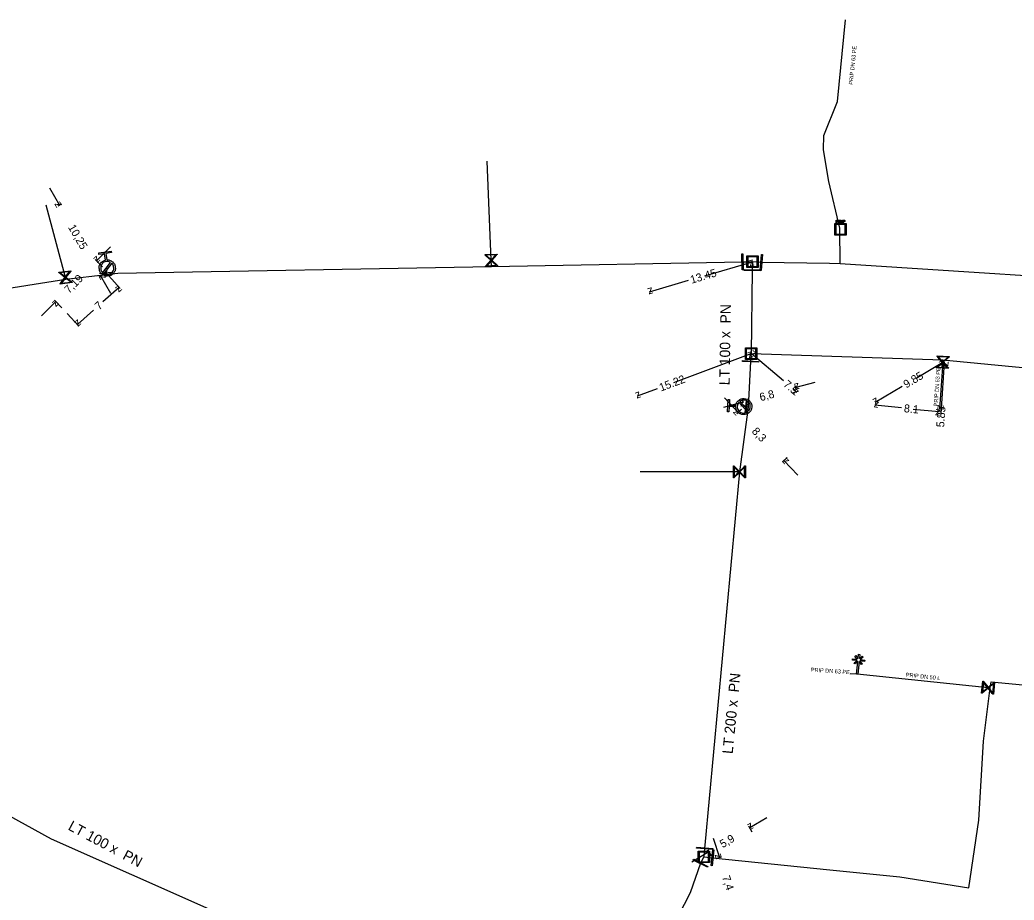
# Model space of a CAD drawing. Extents: x -643544 to -637295, y -1119190 to -1111715.
# Drawn here: x -642788.2 to -642663.9, y -1114231.4 to -1114121.3 of the extents above; entities that cross this region are included whole.
import ezdxf

# ---------------------------------------------------------------- set-up
doc = ezdxf.new("R2010")
doc.units = 0
for name, color, linetype in [('Default', 7, 'Continuous'), ('VP Hydrant', 7, 'Continuous'), ('VP Kótování', 7, 'Continuous'), ('VP Popis přípojky', 7, 'Continuous'), ('VP Přípojka', 7, 'Continuous'), ('VP Změna materiálu', 7, 'Continuous'), ('VP Řad', 7, 'Continuous'), ('VP Řad - popis', 7, 'Continuous'), ('VP Šachta', 7, 'Continuous'), ('VP Šoupě', 7, 'Continuous')]:
    doc.layers.add(name, color=color, linetype=linetype)

msp = doc.modelspace()

# ---------------------------------------------------------------- linework, layer by layer
at = {"layer": 'Default'}
for points in [[(-642685.99, -1114146.35), (-642685.95, -1114146.35), (-642685.93, -1114146.35), (-642685.91, -1114146.36), (-642685.89, -1114146.37), (-642685.87, -1114146.38), (-642685.86, -1114146.4), (-642685.85, -1114146.42), (-642685.85, -1114146.45), (-642685.85, -1114146.5), (-642685.88, -1114146.53), (-642685.91, -1114146.56), (-642685.98, -1114146.56)], [(-642685.98, -1114146.52), (-642685.94, -1114146.52), (-642685.92, -1114146.5), (-642685.9, -1114146.48), (-642685.9, -1114146.45), (-642685.9, -1114146.43), (-642685.91, -1114146.42), (-642685.92, -1114146.4), (-642685.94, -1114146.39), (-642685.95, -1114146.39), (-642685.98, -1114146.39)], [(-642685.59, -1114146.63), (-642685.61, -1114146.6), (-642685.63, -1114146.58), (-642685.64, -1114146.57), (-642685.65, -1114146.56), (-642685.66, -1114146.55), (-642685.67, -1114146.55), (-642685.68, -1114146.55), (-642685.7, -1114146.55)], [(-642685.65, -1114146.51), (-642685.62, -1114146.51), (-642685.6, -1114146.5), (-642685.58, -1114146.49), (-642685.57, -1114146.48), (-642685.57, -1114146.46), (-642685.57, -1114146.45), (-642685.57, -1114146.42), (-642685.58, -1114146.4), (-642685.6, -1114146.39), (-642685.64, -1114146.39)], [(-642685.64, -1114146.35), (-642685.6, -1114146.35), (-642685.57, -1114146.36), (-642685.55, -1114146.37), (-642685.53, -1114146.39), (-642685.52, -1114146.42), (-642685.52, -1114146.45), (-642685.52, -1114146.48), (-642685.54, -1114146.51), (-642685.57, -1114146.54), (-642685.62, -1114146.54), (-642685.6, -1114146.55), (-642685.59, -1114146.56), (-642685.57, -1114146.58), (-642685.55, -1114146.61)], [(-642685.19, -1114146.35), (-642685.15, -1114146.35), (-642685.13, -1114146.35), (-642685.11, -1114146.36), (-642685.09, -1114146.37), (-642685.07, -1114146.38), (-642685.06, -1114146.4), (-642685.05, -1114146.43), (-642685.05, -1114146.45), (-642685.05, -1114146.5), (-642685.08, -1114146.53), (-642685.11, -1114146.56), (-642685.18, -1114146.56)], [(-642685.18, -1114146.52), (-642685.13, -1114146.52), (-642685.12, -1114146.5), (-642685.1, -1114146.49), (-642685.1, -1114146.45), (-642685.1, -1114146.43), (-642685.11, -1114146.42), (-642685.12, -1114146.4), (-642685.14, -1114146.4), (-642685.15, -1114146.39), (-642685.18, -1114146.39)], [(-642777.3, -1114151.33), (-642776.94, -1114151.31), (-642776.65, -1114151.53), (-642776.32, -1114151.78), (-642776.26, -1114152.19), (-642776.2, -1114152.6), (-642776.45, -1114152.93), (-642776.69, -1114153.26), (-642777.11, -1114153.32), (-642777.51, -1114153.38), (-642777.85, -1114153.13), (-642778.18, -1114152.89), (-642778.24, -1114152.48), (-642778.3, -1114152.07), (-642778.05, -1114151.73), (-642777.84, -1114151.44), (-642777.49, -1114151.36)], [(-642776.84, -1114151.63), (-642777.08, -1114151.48), (-642777.37, -1114151.52), (-642777.7, -1114151.57), (-642777.9, -1114151.84), (-642778.1, -1114152.11), (-642778.06, -1114152.45), (-642778.01, -1114152.74), (-642777.81, -1114152.92)], [(-642777.66, -1114153.03), (-642777.42, -1114153.17), (-642777.13, -1114153.13), (-642776.8, -1114153.08), (-642776.6, -1114152.81), (-642776.4, -1114152.54), (-642776.45, -1114152.21), (-642776.49, -1114151.92), (-642776.69, -1114151.74)], [(-642698.67, -1114169.51), (-642698.63, -1114169.16), (-642698.35, -1114168.91), (-642698.04, -1114168.64), (-642697.63, -1114168.66), (-642697.22, -1114168.68), (-642696.94, -1114168.99), (-642696.66, -1114169.3), (-642696.69, -1114169.72), (-642696.71, -1114170.13), (-642697.02, -1114170.4), (-642697.32, -1114170.68), (-642697.74, -1114170.66), (-642698.15, -1114170.64), (-642698.43, -1114170.33), (-642698.68, -1114170.06), (-642698.68, -1114169.7)], [(-642698.29, -1114169.12), (-642698.48, -1114169.32), (-642698.5, -1114169.62), (-642698.52, -1114169.95), (-642698.29, -1114170.2), (-642698.07, -1114170.45), (-642697.73, -1114170.47), (-642697.44, -1114170.49), (-642697.21, -1114170.32)], [(-642697.08, -1114170.2), (-642696.89, -1114169.99), (-642696.88, -1114169.7), (-642696.86, -1114169.37), (-642697.08, -1114169.12), (-642697.31, -1114168.87), (-642697.64, -1114168.85), (-642697.93, -1114168.83), (-642698.16, -1114169)]]:
    msp.add_open_spline(points, degree=3, dxfattribs=at)
at = {"layer": 'VP Hydrant'}
for points in [[(-642777.49, -1114151.36), (-642777.6, -1114150.55), (-642778.29, -1114150.65), (-642778.31, -1114150.46), (-642776.77, -1114150.24), (-642776.74, -1114150.42), (-642777.42, -1114150.52), (-642777.3, -1114151.33)], [(-642777.81, -1114152.92), (-642776.84, -1114151.63)], [(-642776.69, -1114151.74), (-642777.66, -1114153.03)], [(-642698.68, -1114169.7), (-642699.5, -1114169.65), (-642699.54, -1114170.34), (-642699.72, -1114170.33), (-642699.64, -1114168.77), (-642699.46, -1114168.78), (-642699.49, -1114169.47), (-642698.67, -1114169.51)], [(-642697.21, -1114170.32), (-642698.29, -1114169.12)], [(-642698.16, -1114169), (-642697.08, -1114170.2)]]:
    msp.add_lwpolyline(points, dxfattribs=at)
at = {"layer": 'VP Kótování'}
for points in [[(-642784.47, -1114142.33), (-642783.21, -1114144.5)], [(-642782.96, -1114144.35), (-642783.43, -1114144.62)], [(-642776.83, -1114149.69), (-642778.6, -1114151.46)], [(-642777.85, -1114152.21), (-642778.78, -1114151.28)], [(-642702.54, -1114153.3), (-642696.6, -1114151.55)], [(-642777.81, -1114153.21), (-642778.28, -1114153.48)], [(-642776.81, -1114155.52), (-642778.06, -1114153.36)], [(-642777.05, -1114153.33), (-642775.62, -1114154.92)], [(-642704.64, -1114153.92), (-642709.5, -1114155.35)], [(-642777.79, -1114156.54), (-642775.78, -1114154.73)], [(-642785.46, -1114158.31), (-642783.69, -1114156.54)], [(-642782.93, -1114157.3), (-642783.86, -1114156.37)], [(-642778.98, -1114157.61), (-642780.98, -1114159.42)], [(-642782.25, -1114158.02), (-642780.82, -1114159.61)], [(-642706.45, -1114166.66), (-642696.78, -1114163.04)], [(-642692.73, -1114166.45), (-642696.78, -1114163.04)], [(-642676.14, -1114166.1), (-642672.82, -1114164.12)], [(-642672.98, -1114169.96), (-642672.58, -1114164.12)], [(-642688.79, -1114166.64), (-642691.2, -1114167.29)], [(-642708.5, -1114167.43), (-642711.03, -1114168.38)], [(-642691.53, -1114167.47), (-642691.04, -1114167.88)], [(-642691.17, -1114167.4), (-642691.26, -1114167.05)], [(-642677.88, -1114167.14), (-642681.28, -1114169.17)], [(-642700.18, -1114169.73), (-642697.76, -1114169.07)], [(-642700.11, -1114168.59), (-642698.38, -1114170.4)], [(-642697.73, -1114169.18), (-642697.83, -1114168.83)], [(-642697.97, -1114170), (-642698.57, -1114170.57)], [(-642677.96, -1114169.83), (-642681.31, -1114169.5)], [(-642676.5, -1114169.97), (-642673.25, -1114170.29)], [(-642673.02, -1114170.52), (-642672.98, -1114169.96)], [(-642692.25, -1114176.02), (-642692.85, -1114176.59)], [(-642690.95, -1114178.23), (-642692.67, -1114176.42)], [(-642694.79, -1114221.07), (-642696.94, -1114222.33)], [(-642696.63, -1114222.87), (-642697.07, -1114222.12)], [(-642701.5, -1114223.65), (-642700.72, -1114226.03)], [(-642701.73, -1114225.85), (-642702.16, -1114225.1)], [(-642704.2, -1114226.57), (-642702.04, -1114225.31)], [(-642701, -1114226.12), (-642700.48, -1114225.95)]]:
    msp.add_lwpolyline(points, dxfattribs=at)
at = {"layer": 'VP Přípojka'}
for points in [[(-642685.64, -1114151.81), (-642685.67, -1114147.37), (-642687.05, -1114141.52), (-642687.64, -1114138.07), (-642687.71, -1114137.53), (-642687.68, -1114135.79), (-642685.98, -1114131.5), (-642684.97, -1114121.31)], [(-642729.22, -1114152.14), (-642729.25, -1114151.37), (-642729.77, -1114138.98)], [(-642782.41, -1114153.75), (-642782.48, -1114153.51), (-642784.89, -1114144.5)], [(-642777.25, -1114152.33), (-642777.38, -1114152.96), (-642777.38, -1114153.16)], [(-642672.81, -1114163.82), (-642672.82, -1114164.12), (-642673.22, -1114169.96)], [(-642697.14, -1114169.73), (-642697.39, -1114169.7), (-642697.69, -1114169.66)], [(-642698.24, -1114177.84), (-642710.65, -1114177.84)], [(-642683.52, -1114203.13), (-642684.38, -1114203.07)], [(-642666.88, -1114204.85), (-642667.15, -1114204.82), (-642683.52, -1114203.13)]]:
    msp.add_lwpolyline(points, dxfattribs=at)
at = {"layer": 'VP Změna materiálu'}
msp.add_lwpolyline([(-642683.39, -1114201.17), (-642683.34, -1114200.63), (-642683.18, -1114200.65), (-642683.24, -1114201.18), (-642682.87, -1114200.89), (-642682.78, -1114201.01), (-642683.14, -1114201.3), (-642682.56, -1114201.36), (-642682.58, -1114201.52), (-642683.16, -1114201.46), (-642682.86, -1114201.82), (-642682.98, -1114201.92), (-642683.28, -1114201.56), (-642683.44, -1114203.14), (-642683.6, -1114203.12), (-642683.43, -1114201.54), (-642683.8, -1114201.84), (-642683.9, -1114201.72), (-642683.53, -1114201.42), (-642684.11, -1114201.36), (-642684.09, -1114201.2), (-642683.52, -1114201.26), (-642683.81, -1114200.9), (-642683.69, -1114200.8), (-642683.39, -1114201.17)], dxfattribs=at)
at = {"layer": 'VP Řad'}
for points in [[(-642836.6, -1114195.29), (-642837.7, -1114194.47), (-642849.81, -1114185.5), (-642850.25, -1114185.16), (-642847.33, -1114181.83), (-642835.26, -1114170.9), (-642828.55, -1114166.48), (-642801.96, -1114156.8), (-642782.41, -1114153.75), (-642777.38, -1114153.16), (-642775.94, -1114152.98), (-642729.22, -1114152.14), (-642697.86, -1114151.57), (-642696.6, -1114151.55)], [(-642696.6, -1114151.55), (-642696.62, -1114152.62), (-642696.78, -1114163.04)], [(-642610.12, -1114157.58), (-642643.42, -1114154.62), (-642643.47, -1114154.61), (-642644.45, -1114154.48), (-642685.62, -1114151.81), (-642685.64, -1114151.81), (-642686.96, -1114151.79), (-642695.48, -1114151.65), (-642696.6, -1114151.55)], [(-642696.78, -1114163.04), (-642696.83, -1114164.02), (-642697.14, -1114169.73), (-642698.24, -1114177.84), (-642702.54, -1114224.49), (-642702.58, -1114224.9), (-642702.68, -1114225.96)], [(-642696.78, -1114163.04), (-642672.81, -1114163.82), (-642630.81, -1114167.88), (-642607.71, -1114170.3), (-642591.66, -1114171.99), (-642578.63, -1114173.18), (-642578.22, -1114173.23), (-642577.11, -1114173.37), (-642555.51, -1114175.67), (-642555.4, -1114175.67), (-642513.94, -1114179.59), (-642513.93, -1114179.59), (-642493.36, -1114181.25), (-642491.63, -1114181.39)], [(-642719.71, -1114257.89), (-642720.92, -1114257.4), (-642726.63, -1114255.06), (-642722.91, -1114248.34), (-642740.97, -1114238.85), (-642743.37, -1114241.89), (-642743.66, -1114241.76), (-642784.22, -1114223.76), (-642803.4, -1114213.21), (-642808.78, -1114210.24), (-642824.11, -1114201.8), (-642835.3, -1114195.97), (-642836.6, -1114195.29)], [(-642702.68, -1114225.96), (-642701.59, -1114226.07), (-642686.94, -1114227.6), (-642678.17, -1114228.47), (-642669.54, -1114229.82), (-642668.31, -1114221.38), (-642667.73, -1114211.49), (-642666.88, -1114204.85), (-642666.78, -1114204.08), (-642662.81, -1114204.44), (-642653.5, -1114204.86), (-642639.74, -1114205.48), (-642639.17, -1114205.51), (-642638.97, -1114205.52)], [(-642702.68, -1114225.96), (-642703.09, -1114226.76), (-642704.37, -1114230.46), (-642709.58, -1114240.59), (-642711.63, -1114244.72), (-642718.31, -1114257.06), (-642718.77, -1114257.36), (-642719.71, -1114257.89)]]:
    msp.add_lwpolyline(points, dxfattribs=at)
at = {"layer": 'VP Šachta'}
for points in [[(-642684.9, -1114146.77), (-642684.9, -1114148.22), (-642686.31, -1114148.22), (-642686.31, -1114146.77), (-642684.9, -1114146.77)], [(-642686.12, -1114146.71), (-642686.12, -1114146.35), (-642685.99, -1114146.35)], [(-642685.98, -1114146.56), (-642686.08, -1114146.56), (-642686.08, -1114146.71), (-642686.12, -1114146.71)], [(-642685.98, -1114146.39), (-642686.08, -1114146.39), (-642686.08, -1114146.52)], [(-642686.08, -1114146.52), (-642685.98, -1114146.52)], [(-642685.8, -1114146.71), (-642685.8, -1114146.35), (-642685.64, -1114146.35)], [(-642685.7, -1114146.55), (-642685.75, -1114146.55), (-642685.75, -1114146.71), (-642685.8, -1114146.71)], [(-642685.64, -1114146.39), (-642685.75, -1114146.39), (-642685.75, -1114146.51)], [(-642685.75, -1114146.51), (-642685.65, -1114146.51)], [(-642685.55, -1114146.61), (-642685.49, -1114146.71), (-642685.55, -1114146.71), (-642685.59, -1114146.63)], [(-642685.44, -1114146.71), (-642685.44, -1114146.35), (-642685.39, -1114146.35), (-642685.39, -1114146.71), (-642685.44, -1114146.71)], [(-642685.32, -1114146.71), (-642685.32, -1114146.35), (-642685.19, -1114146.35)], [(-642685.18, -1114146.56), (-642685.27, -1114146.56), (-642685.27, -1114146.71), (-642685.32, -1114146.71)], [(-642685.18, -1114146.39), (-642685.27, -1114146.39), (-642685.27, -1114146.52)], [(-642685.27, -1114146.52), (-642685.18, -1114146.52)], [(-642686.19, -1114146.89), (-642686.19, -1114148.1), (-642685.02, -1114148.1), (-642685.02, -1114146.89), (-642686.19, -1114146.89)], [(-642695.89, -1114150.83), (-642695.89, -1114152.28), (-642697.31, -1114152.28), (-642697.31, -1114150.83), (-642695.89, -1114150.83)], [(-642697.19, -1114150.95), (-642697.19, -1114152.16), (-642696.01, -1114152.16), (-642696.01, -1114150.95), (-642697.19, -1114150.95)], [(-642696.07, -1114162.32), (-642696.07, -1114163.77), (-642697.49, -1114163.77), (-642697.49, -1114162.32), (-642696.07, -1114162.32)], [(-642697.37, -1114162.44), (-642697.37, -1114163.65), (-642696.19, -1114163.65), (-642696.19, -1114162.44), (-642697.37, -1114162.44)], [(-642701.97, -1114225.24), (-642701.97, -1114226.69), (-642703.39, -1114226.69), (-642703.39, -1114225.24), (-642701.97, -1114225.24)], [(-642703.27, -1114225.36), (-642703.27, -1114226.57), (-642702.09, -1114226.57), (-642702.09, -1114225.36), (-642703.27, -1114225.36)]]:
    msp.add_lwpolyline(points, dxfattribs=at)
at = {"layer": 'VP Šoupě'}
for points in [[(-642730.03, -1114150.65), (-642728.53, -1114150.59), (-642728.53, -1114150.66), (-642728.62, -1114150.75), (-642729.19, -1114151.37), (-642728.47, -1114152.02), (-642728.47, -1114152.09), (-642729.97, -1114152.15), (-642729.97, -1114152.09), (-642729.31, -1114151.37), (-642729.93, -1114150.8), (-642730.03, -1114150.72), (-642730.03, -1114150.65)], [(-642729.87, -1114150.74), (-642729.25, -1114151.31), (-642728.69, -1114150.69), (-642729.87, -1114150.74)], [(-642728.62, -1114152), (-642729.25, -1114151.43), (-642729.81, -1114152.05), (-642728.62, -1114152)], [(-642697.81, -1114150.57), (-642697.78, -1114152.57), (-642697.9, -1114152.57), (-642697.94, -1114150.57), (-642697.81, -1114150.57)], [(-642695.33, -1114150.65), (-642695.5, -1114152.65), (-642695.62, -1114152.64), (-642695.46, -1114150.64), (-642695.33, -1114150.65)], [(-642781.65, -1114154.17), (-642783.14, -1114154.34), (-642783.14, -1114154.28), (-642783.06, -1114154.18), (-642782.54, -1114153.52), (-642783.3, -1114152.92), (-642783.31, -1114152.85), (-642781.82, -1114152.68), (-642781.82, -1114152.74), (-642782.42, -1114153.5), (-642781.76, -1114154.02), (-642781.65, -1114154.1), (-642781.65, -1114154.17)], [(-642783.15, -1114152.93), (-642782.49, -1114153.45), (-642781.97, -1114152.79), (-642783.15, -1114152.93)], [(-642776.63, -1114152.94), (-642778.12, -1114153.08), (-642778.13, -1114152.98), (-642776.64, -1114152.85), (-642776.63, -1114152.94)], [(-642695.62, -1114152.7), (-642697.62, -1114152.67), (-642697.62, -1114152.54), (-642695.62, -1114152.57), (-642695.62, -1114152.7)], [(-642781.81, -1114154.09), (-642782.47, -1114153.57), (-642782.99, -1114154.23), (-642781.81, -1114154.09)], [(-642695.84, -1114164.13), (-642697.83, -1114164.03), (-642697.83, -1114163.9), (-642695.83, -1114164.01), (-642695.84, -1114164.13)], [(-642673.53, -1114163.33), (-642672.03, -1114163.41), (-642672.03, -1114163.48), (-642672.13, -1114163.56), (-642672.76, -1114164.12), (-642672.11, -1114164.84), (-642672.12, -1114164.91), (-642673.61, -1114164.82), (-642673.61, -1114164.76), (-642672.88, -1114164.11), (-642673.44, -1114163.49), (-642673.53, -1114163.39), (-642673.53, -1114163.33)], [(-642672.26, -1114164.81), (-642672.82, -1114164.18), (-642673.45, -1114164.74), (-642672.26, -1114164.81)], [(-642673.38, -1114163.43), (-642672.82, -1114164.05), (-642672.19, -1114163.5), (-642673.38, -1114163.43)], [(-642697.27, -1114168.96), (-642697.42, -1114170.45), (-642697.51, -1114170.44), (-642697.36, -1114168.95), (-642697.27, -1114168.96)], [(-642697.49, -1114177.09), (-642697.49, -1114178.59), (-642697.55, -1114178.59), (-642697.64, -1114178.5), (-642698.24, -1114177.91), (-642698.92, -1114178.59), (-642698.99, -1114178.59), (-642698.99, -1114177.09), (-642698.92, -1114177.09), (-642698.24, -1114177.78), (-642697.64, -1114177.19), (-642697.55, -1114177.09), (-642697.49, -1114177.09)], [(-642698.89, -1114178.44), (-642698.3, -1114177.84), (-642698.89, -1114177.25), (-642698.89, -1114178.44)], [(-642697.58, -1114177.25), (-642698.17, -1114177.84), (-642697.58, -1114178.43), (-642697.58, -1114177.25)], [(-642666.33, -1114204.15), (-642666.47, -1114205.64), (-642666.54, -1114205.64), (-642666.62, -1114205.53), (-642667.15, -1114204.89), (-642667.9, -1114205.5), (-642667.97, -1114205.5), (-642667.82, -1114204), (-642667.76, -1114204.01), (-642667.14, -1114204.76), (-642666.49, -1114204.23), (-642666.39, -1114204.14), (-642666.33, -1114204.15)], [(-642667.86, -1114205.35), (-642667.21, -1114204.82), (-642667.74, -1114204.17), (-642667.86, -1114205.35)], [(-642666.44, -1114204.3), (-642667.08, -1114204.83), (-642666.55, -1114205.48), (-642666.44, -1114204.3)], [(-642703.56, -1114224.74), (-642701.57, -1114224.93), (-642701.59, -1114225.06), (-642703.58, -1114224.86), (-642703.56, -1114224.74)], [(-642701.42, -1114225.09), (-642701.63, -1114227.07), (-642701.75, -1114227.06), (-642701.55, -1114225.07), (-642701.42, -1114225.09)], [(-642703.95, -1114226.25), (-642702.17, -1114227.16), (-642702.22, -1114227.27), (-642704.01, -1114226.36), (-642703.95, -1114226.25)]]:
    msp.add_lwpolyline(points, dxfattribs=at)

# ---------------------------------------------------------------- texts
at = {"layer": 'VP Kótování'}
for s, rotation, p in [('z', 300.1555, (-642783.89, -1114144.31)), ('10,25', 300.1555, (-642782.19, -1114147.24)), ('z', 225, (-642778.6, -1114150.75)), ('z', 16.4136, (-642696.94, -1114152.17)), ('z', 120.1555, (-642777.38, -1114153.54)), ('13.45', 16.4136, (-642704.21, -1114154.31)), ('7,19', 45, (-642782.03, -1114155.59)), ('z', 42.036, (-642775.82, -1114155.44)), ('z', 196.4136, (-642709.16, -1114154.73)), ('z', 45, (-642783.69, -1114157.25)), ('7', 42.036, (-642778.27, -1114157.65)), ('z', 222.036, (-642780.95, -1114158.71)), ('z', 20.5428, (-642697.07, -1114163.68)), ('z', 139.8622, (-642696.08, -1114162.98)), ('z', 30.8241, (-642673, -1114164.8)), ('z', 86.1, (-642672.12, -1114164.65)), ('9.85', 30.8241, (-642677.37, -1114167.41)), ('15.22', 20.5428, (-642708.04, -1114167.79)), ('7.5', 319.8622, (-642692.83, -1114167.03)), ('z', 195.1676, (-642690.85, -1114166.68)), ('z', 200.5428, (-642710.74, -1114167.74)), ('6,8', 15.1676, (-642695.57, -1114169)), ('z', 319.8622, (-642691.74, -1114167.94)), ('z', 15.1676, (-642698.11, -1114169.69)), ('z', 210.8241, (-642681.11, -1114168.48)), ('z', 174.4034, (-642680.77, -1114169.05)), ('z', 313.4979, (-642699.09, -1114170.38)), ('8.1', 354.4034, (-642677.71, -1114170.36)), ('z', 354.4034, (-642673.8, -1114170.74)), ('5.85', 86.1, (-642672.64, -1114172.28)), ('z', 266.1, (-642673.44, -1114169.42)), ('8,3', 313.4979, (-642696.76, -1114172.83)), ('z', 133.4979, (-642691.96, -1114176.44)), ('z', 210.3096, (-642696.77, -1114221.65)), ('5,9', 30.3096, (-642700.33, -1114224.89)), ('z', 30.3096, (-642702.22, -1114226)), ('z', 288.3815, (-642701.35, -1114225.71)), ('7,4', 288.3815, (-642700.42, -1114228.49))]:
    msp.add_text(s, height=1, rotation=rotation, dxfattribs=at).set_placement(p)
at = {"layer": 'VP Popis přípojky'}
for s, rotation, p in [('PRIP DN 63 PE', 84.3067, (-642684.07, -1114129.44)), ('PRIP DN 63 PE', 86.1, (-642673.45, -1114169.64)), ('PRIP DN 63 PE', 356.257, (-642689.32, -1114202.81)), ('PRIP DN 50 L', 354.0927, (-642677.45, -1114203.43))]:
    msp.add_text(s, height=0.5, rotation=rotation, dxfattribs=at).set_placement(p)
at = {"layer": 'VP Řad - popis'}
for s, rotation, p in [('LT 100 x  PN ', 89.1025, (-642699.46, -1114167.01)), ('LT 200 x  PN ', 84.3748, (-642699.08, -1114213.14)), ('LT 100 x  PN ', 331.781, (-642782.25, -1114222.52))]:
    msp.add_text(s, height=1.3, rotation=rotation, dxfattribs=at).set_placement(p)

doc.saveas('drawing.dxf')
